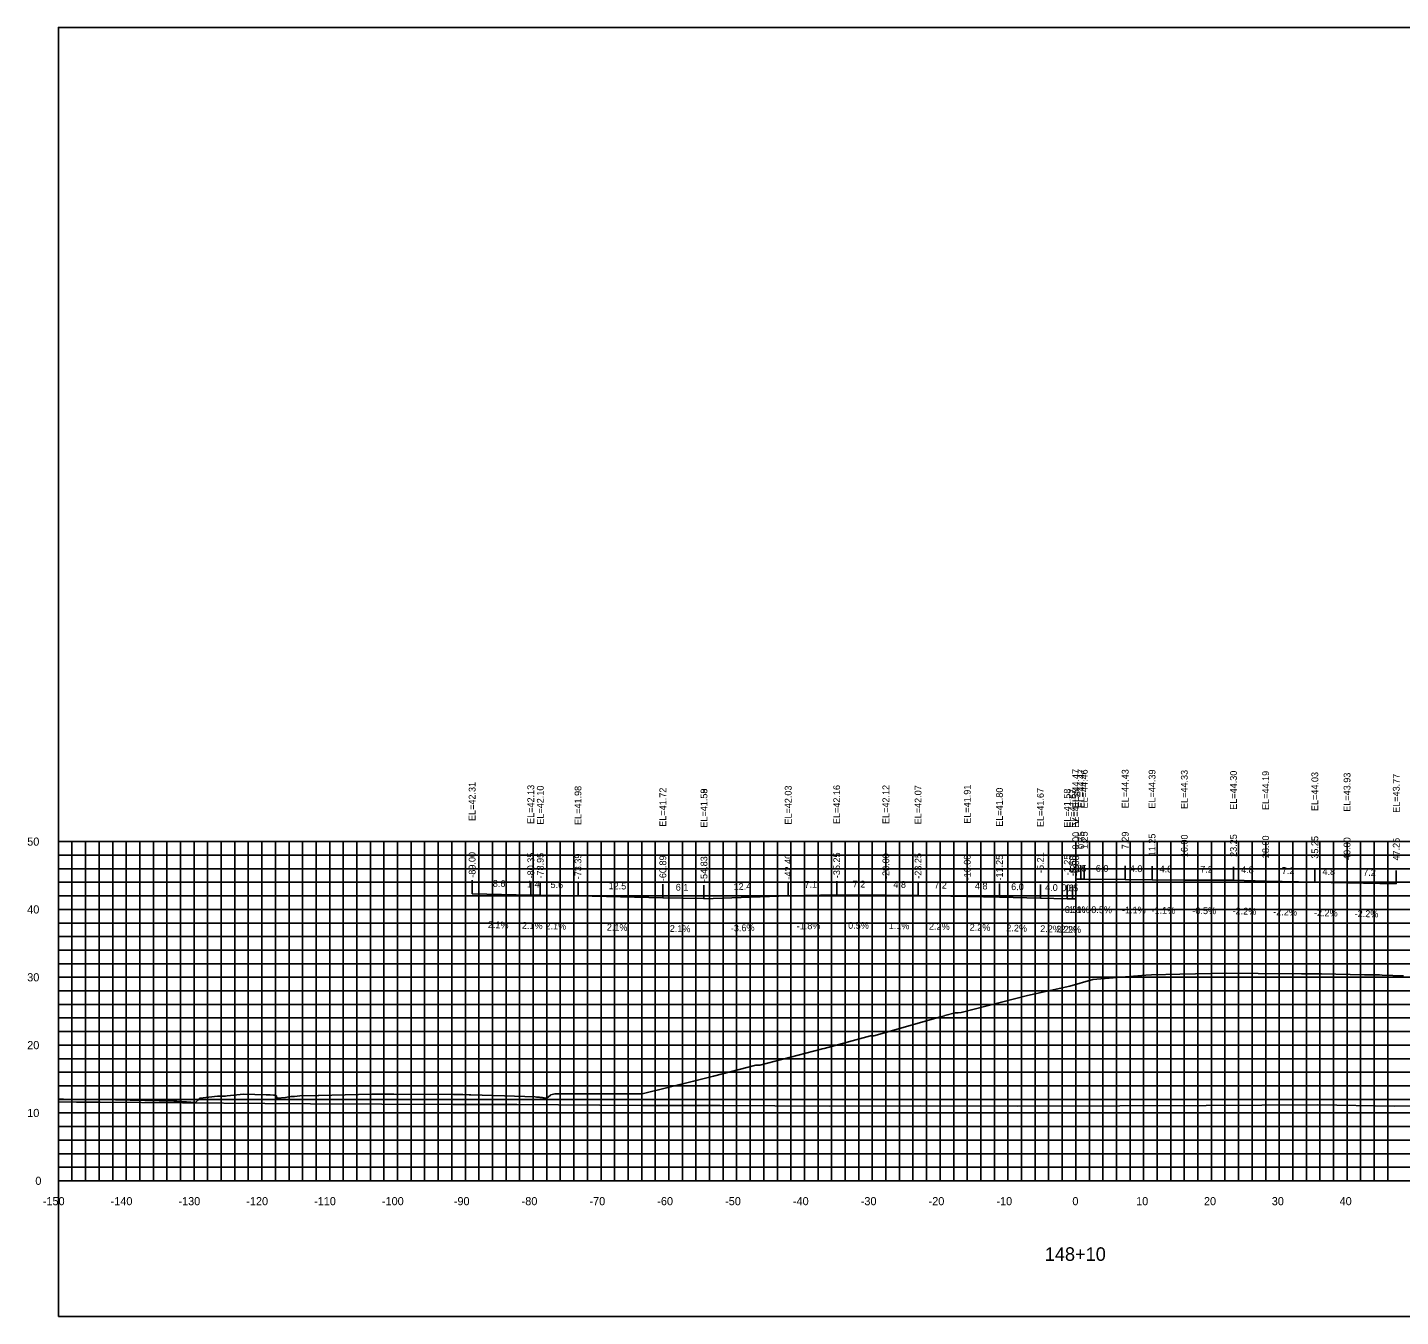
# Model space of a CAD drawing. Extents: x 1800880 to 1818864, y 245271 to 250560.
# Drawn here: x 1808048.8 to 1808251.2, y 246736.8 to 246926.8 of the extents above; entities that cross this region are included whole.
import ezdxf

# ---------------------------------------------------------------- set-up
doc = ezdxf.new("R2010")
doc.units = 0
for name, color, linetype in [('33', 7, 'Continuous'), ('ANNO-TXT', 7, 'Continuous'), ('AXIS', 7, 'Continuous'), ('CL-CNST', 7, 'Continuous'), ('DESIGN - DRAINAGE - Bridges', 7, 'Continuous'), ('Level 32', 7, 'Continuous'), ('Level 37', 7, 'Continuous'), ('Level 46', 7, 'Continuous'), ('Level 62', 7, 'Continuous'), ('SHT-BDR', 7, 'Continuous')]:
    doc.layers.add(name, color=color, linetype=linetype)

msp = doc.modelspace()

# ---------------------------------------------------------------- linework, layer by layer
at = {"layer": 'AXIS'}
msp.add_lwpolyline([(1808203.34, 246801.32), (1808204.1, 246801.32), (1808204.59, 246801.31), (1808210.63, 246801.28), (1808214.59, 246801.23), (1808219.34, 246801.18), (1808226.59, 246801.14), (1808231.34, 246801.04), (1808238.59, 246800.88), (1808243.34, 246800.77), (1808250.59, 246800.61)], dxfattribs=at)
at = {"layer": 'CL-CNST'}
msp.add_lwpolyline([(1808053.34, 246768.88), (1808054.09, 246768.88), (1808057.09, 246768.85), (1808061.75, 246768.79), (1808070.36, 246768.58), (1808070.74, 246768.57), (1808070.81, 246768.57), (1808071.02, 246768.56), (1808071.23, 246768.54), (1808071.41, 246768.53), (1808071.56, 246768.52), (1808073.55, 246768.4), (1808073.88, 246768.72), (1808074.1, 246768.89), (1808074.16, 246769), (1808074.22, 246769.03), (1808074.23, 246769.03), (1808076.79, 246769.33), (1808076.99, 246769.35), (1808077.2, 246769.35), (1808077.76, 246769.35), (1808078, 246769.35), (1808078.2, 246769.37), (1808080.64, 246769.63), (1808083.98, 246769.53), (1808084.01, 246769.53), (1808084.54, 246769.51), (1808084.55, 246769.51), (1808085.04, 246769.49), (1808085.07, 246769.48), (1808085.08, 246769.48), (1808085.08, 246769.48), (1808085.08, 246769.48), (1808085.08, 246769.48), (1808085.09, 246769.48), (1808085.09, 246769.48), (1808085.09, 246769.47), (1808085.1, 246769.47), (1808085.1, 246769.47), (1808085.11, 246769.47), (1808085.11, 246769.47), (1808085.12, 246769.47), (1808085.13, 246769.47), (1808085.14, 246769.47), (1808085.15, 246769.46), (1808085.17, 246769.46), (1808085.19, 246769.46), (1808085.22, 246769.45), (1808085.27, 246769.44), (1808085.34, 246769.43), (1808085.46, 246769.41), (1808085.48, 246769.4), (1808085.48, 246769.39), (1808085.51, 246769.29), (1808085.52, 246769.23), (1808085.53, 246769.2), (1808085.53, 246769.17), (1808085.54, 246769.15), (1808085.54, 246769.14), (1808085.54, 246769.13), (1808085.54, 246769.12), (1808085.55, 246769.11), (1808085.55, 246769.11), (1808085.58, 246769.04), (1808086.82, 246769.15), (1808086.84, 246769.15), (1808087.62, 246769.26), (1808087.75, 246769.28), (1808088.17, 246769.29), (1808088.96, 246769.36), (1808091.66, 246769.42), (1808091.75, 246769.43), (1808093.63, 246769.47), (1808099.54, 246769.62), (1808102.78, 246769.61), (1808111.6, 246769.58), (1808112.72, 246769.56), (1808112.98, 246769.55), (1808113.9, 246769.53), (1808114.15, 246769.53), (1808119.11, 246769.39), (1808120.59, 246769.34), (1808123.61, 246769.23), (1808123.85, 246769.2), (1808124.07, 246769.18), (1808124.23, 246769.16), (1808124.36, 246769.14), (1808124.46, 246769.13), (1808124.54, 246769.13), (1808124.61, 246769.12), (1808124.66, 246769.11), (1808124.71, 246769.11), (1808124.76, 246769.1), (1808124.79, 246769.1), (1808124.82, 246769.09), (1808124.85, 246769.09), (1808124.88, 246769.09), (1808124.9, 246769.09), (1808124.93, 246769.08), (1808124.95, 246769.08), (1808124.97, 246769.08), (1808125.34, 246769.04), (1808125.87, 246769.45), (1808125.94, 246769.51), (1808126.51, 246769.66), (1808126.8, 246769.66), (1808135.66, 246769.67), (1808135.81, 246769.66), (1808138.9, 246769.67), (1808138.97, 246769.67), (1808139.4, 246769.67), (1808147, 246771.52), (1808149.92, 246772.27), (1808156.19, 246773.89), (1808156.45, 246773.9), (1808156.77, 246773.91), (1808165.79, 246776.24), (1808165.97, 246776.28), (1808166.25, 246776.34), (1808173.06, 246778.22), (1808173.24, 246778.22), (1808173.57, 246778.22), (1808183.4, 246781), (1808183.98, 246781.18), (1808184.03, 246781.2), (1808185.56, 246781.61), (1808185.98, 246781.6), (1808186, 246781.6), (1808186.42, 246781.68), (1808196.23, 246784.16), (1808202.48, 246785.54), (1808205.84, 246786.5), (1808213.68, 246787.16), (1808214.5, 246787.21), (1808218.67, 246787.31), (1808225.56, 246787.48), (1808230.24, 246787.43), (1808236.62, 246787.38), (1808239.55, 246787.34), (1808245.89, 246787.23), (1808247.08, 246787.21), (1808248.14, 246787.19), (1808248.51, 246787.18), (1808251.64, 246787.08)], dxfattribs=at)
at = {"layer": 'DESIGN - DRAINAGE - Bridges'}
for p, q in [((1808053.28, 246806.85), (1808053.34, 246806.85)), ((1808053.34, 246756.85), (1808053.34, 246806.85)), ((1808053.28, 246796.85), (1808053.34, 246796.85)), ((1808053.28, 246786.85), (1808053.34, 246786.85)), ((1808053.28, 246776.85), (1808053.34, 246776.85)), ((1808053.28, 246766.85), (1808053.34, 246766.85)), ((1808053.28, 246756.85), (1808053.34, 246756.85)), ((1808053.34, 246756.85), (1808353.34, 246756.85)), ((1808053.34, 246756.79), (1808053.34, 246756.85)), ((1808063.34, 246756.79), (1808063.34, 246756.85)), ((1808073.34, 246756.79), (1808073.34, 246756.85)), ((1808083.34, 246756.79), (1808083.34, 246756.85)), ((1808093.34, 246756.79), (1808093.34, 246756.85)), ((1808103.34, 246756.79), (1808103.34, 246756.85)), ((1808113.34, 246756.79), (1808113.34, 246756.85)), ((1808123.34, 246756.79), (1808123.34, 246756.85)), ((1808133.34, 246756.79), (1808133.34, 246756.85)), ((1808143.34, 246756.79), (1808143.34, 246756.85)), ((1808153.34, 246756.79), (1808153.34, 246756.85)), ((1808163.34, 246756.79), (1808163.34, 246756.85)), ((1808173.34, 246756.79), (1808173.34, 246756.85)), ((1808183.34, 246756.79), (1808183.34, 246756.85)), ((1808193.34, 246756.79), (1808193.34, 246756.85)), ((1808203.34, 246756.79), (1808203.34, 246756.85)), ((1808213.34, 246756.79), (1808213.34, 246756.85)), ((1808223.34, 246756.79), (1808223.34, 246756.85)), ((1808233.34, 246756.79), (1808233.34, 246756.85)), ((1808243.34, 246756.79), (1808243.34, 246756.85))]:
    msp.add_line(p, q, dxfattribs=at)
at = {"layer": 'Level 37'}
for p, q in [((1808203.34, 246801.32), (1808203.34, 246803.32)), ((1808204.1, 246801.32), (1808204.1, 246803.32)), ((1808204.59, 246801.31), (1808204.59, 246803.31)), ((1808210.63, 246801.28), (1808210.63, 246803.28)), ((1808214.59, 246801.23), (1808214.59, 246803.23)), ((1808219.34, 246801.18), (1808219.34, 246803.18)), ((1808226.59, 246801.14), (1808226.59, 246803.14)), ((1808231.34, 246801.04), (1808231.34, 246803.04)), ((1808114.34, 246799.16), (1808114.34, 246801.16)), ((1808122.99, 246798.97), (1808122.99, 246800.97)), ((1808124.39, 246798.95), (1808124.39, 246800.95)), ((1808168.09, 246799), (1808168.09, 246801)), ((1808175.34, 246798.97), (1808175.34, 246800.97)), ((1808238.59, 246800.88), (1808238.59, 246802.88)), ((1808243.34, 246800.77), (1808243.34, 246802.77)), ((1808250.59, 246800.61), (1808250.59, 246802.61)), ((1808129.95, 246798.83), (1808129.95, 246800.83)), ((1808142.46, 246798.57), (1808142.46, 246800.57)), ((1808148.52, 246798.44), (1808148.52, 246800.44)), ((1808148.52, 246798.43), (1808148.52, 246800.43)), ((1808160.94, 246798.87), (1808160.94, 246800.87)), ((1808180.09, 246798.91), (1808180.09, 246800.91)), ((1808187.34, 246798.75), (1808187.34, 246800.75)), ((1808192.09, 246798.65), (1808192.09, 246800.65)), ((1808198.13, 246798.52), (1808198.13, 246800.52)), ((1808202.09, 246798.43), (1808202.09, 246800.43)), ((1808202.84, 246798.41), (1808202.84, 246800.41)), ((1808203.34, 246798.4), (1808203.34, 246800.4))]:
    msp.add_line(p, q, dxfattribs=at)
msp.add_lwpolyline([(1808053.34, 246736.85), (1808353.34, 246736.85), (1808353.34, 246926.85), (1808053.34, 246926.85)], close=True, dxfattribs=at)
at = {"layer": 'Level 46'}
for p, q in [((1808053.34, 246806.85), (1808353.34, 246806.85)), ((1808053.34, 246756.85), (1808053.34, 246806.85)), ((1808055.34, 246756.85), (1808055.34, 246806.85)), ((1808057.34, 246756.85), (1808057.34, 246806.85)), ((1808059.34, 246756.85), (1808059.34, 246806.85)), ((1808061.34, 246756.85), (1808061.34, 246806.85)), ((1808063.34, 246756.85), (1808063.34, 246806.85)), ((1808065.34, 246756.85), (1808065.34, 246806.85)), ((1808067.34, 246756.85), (1808067.34, 246806.85)), ((1808069.34, 246756.85), (1808069.34, 246806.85)), ((1808071.34, 246756.85), (1808071.34, 246806.85)), ((1808073.34, 246756.85), (1808073.34, 246806.85)), ((1808075.34, 246756.85), (1808075.34, 246806.85)), ((1808077.34, 246756.85), (1808077.34, 246806.85)), ((1808079.34, 246756.85), (1808079.34, 246806.85)), ((1808081.34, 246756.85), (1808081.34, 246806.85)), ((1808083.34, 246756.85), (1808083.34, 246806.85)), ((1808085.34, 246756.85), (1808085.34, 246806.85)), ((1808087.34, 246756.85), (1808087.34, 246806.85)), ((1808089.34, 246756.85), (1808089.34, 246806.85)), ((1808091.34, 246756.85), (1808091.34, 246806.85)), ((1808093.34, 246756.85), (1808093.34, 246806.85)), ((1808095.34, 246756.85), (1808095.34, 246806.85)), ((1808097.34, 246756.85), (1808097.34, 246806.85)), ((1808099.34, 246756.85), (1808099.34, 246806.85)), ((1808101.34, 246756.85), (1808101.34, 246806.85)), ((1808103.34, 246756.85), (1808103.34, 246806.85)), ((1808105.34, 246756.85), (1808105.34, 246806.85)), ((1808107.34, 246756.85), (1808107.34, 246806.85)), ((1808109.34, 246756.85), (1808109.34, 246806.85)), ((1808111.34, 246756.85), (1808111.34, 246806.85)), ((1808113.34, 246756.85), (1808113.34, 246806.85)), ((1808115.34, 246756.85), (1808115.34, 246806.85)), ((1808117.34, 246756.85), (1808117.34, 246806.85)), ((1808119.34, 246756.85), (1808119.34, 246806.85)), ((1808121.34, 246756.85), (1808121.34, 246806.85)), ((1808123.34, 246756.85), (1808123.34, 246806.85)), ((1808125.34, 246756.85), (1808125.34, 246806.85)), ((1808127.34, 246756.85), (1808127.34, 246806.85)), ((1808129.34, 246756.85), (1808129.34, 246806.85)), ((1808131.34, 246756.85), (1808131.34, 246806.85)), ((1808133.34, 246756.85), (1808133.34, 246806.85)), ((1808135.34, 246756.85), (1808135.34, 246806.85)), ((1808137.34, 246756.85), (1808137.34, 246806.85)), ((1808139.34, 246756.85), (1808139.34, 246806.85)), ((1808141.34, 246756.85), (1808141.34, 246806.85)), ((1808143.34, 246756.85), (1808143.34, 246806.85)), ((1808145.34, 246756.85), (1808145.34, 246806.85)), ((1808147.34, 246756.85), (1808147.34, 246806.85)), ((1808149.34, 246756.85), (1808149.34, 246806.85)), ((1808151.34, 246756.85), (1808151.34, 246806.85)), ((1808153.34, 246756.85), (1808153.34, 246806.85)), ((1808155.34, 246756.85), (1808155.34, 246806.85)), ((1808157.34, 246756.85), (1808157.34, 246806.85)), ((1808159.34, 246756.85), (1808159.34, 246806.85)), ((1808161.34, 246756.85), (1808161.34, 246806.85)), ((1808163.34, 246756.85), (1808163.34, 246806.85)), ((1808165.34, 246756.85), (1808165.34, 246806.85)), ((1808167.34, 246756.85), (1808167.34, 246806.85)), ((1808169.34, 246756.85), (1808169.34, 246806.85)), ((1808171.34, 246756.85), (1808171.34, 246806.85)), ((1808173.34, 246756.85), (1808173.34, 246806.85)), ((1808175.34, 246756.85), (1808175.34, 246806.85)), ((1808177.34, 246756.85), (1808177.34, 246806.85)), ((1808179.34, 246756.85), (1808179.34, 246806.85)), ((1808181.34, 246756.85), (1808181.34, 246806.85)), ((1808183.34, 246756.85), (1808183.34, 246806.85)), ((1808185.34, 246756.85), (1808185.34, 246806.85)), ((1808187.34, 246756.85), (1808187.34, 246806.85)), ((1808189.34, 246756.85), (1808189.34, 246806.85)), ((1808191.34, 246756.85), (1808191.34, 246806.85)), ((1808193.34, 246756.85), (1808193.34, 246806.85)), ((1808195.34, 246756.85), (1808195.34, 246806.85)), ((1808197.34, 246756.85), (1808197.34, 246806.85)), ((1808199.34, 246756.85), (1808199.34, 246806.85)), ((1808201.34, 246756.85), (1808201.34, 246806.85)), ((1808203.34, 246756.85), (1808203.34, 246806.85)), ((1808205.34, 246756.85), (1808205.34, 246806.85)), ((1808207.34, 246756.85), (1808207.34, 246806.85)), ((1808209.34, 246756.85), (1808209.34, 246806.85)), ((1808211.34, 246756.85), (1808211.34, 246806.85)), ((1808213.34, 246756.85), (1808213.34, 246806.85)), ((1808215.34, 246756.85), (1808215.34, 246806.85)), ((1808217.34, 246756.85), (1808217.34, 246806.85)), ((1808219.34, 246756.85), (1808219.34, 246806.85)), ((1808221.34, 246756.85), (1808221.34, 246806.85)), ((1808223.34, 246756.85), (1808223.34, 246806.85)), ((1808225.34, 246756.85), (1808225.34, 246806.85)), ((1808227.34, 246756.85), (1808227.34, 246806.85)), ((1808229.34, 246756.85), (1808229.34, 246806.85)), ((1808231.34, 246756.85), (1808231.34, 246806.85)), ((1808233.34, 246756.85), (1808233.34, 246806.85)), ((1808235.34, 246756.85), (1808235.34, 246806.85)), ((1808237.34, 246756.85), (1808237.34, 246806.85)), ((1808239.34, 246756.85), (1808239.34, 246806.85)), ((1808241.34, 246756.85), (1808241.34, 246806.85)), ((1808243.34, 246756.85), (1808243.34, 246806.85)), ((1808245.34, 246756.85), (1808245.34, 246806.85)), ((1808247.34, 246756.85), (1808247.34, 246806.85)), ((1808249.34, 246756.85), (1808249.34, 246806.85)), ((1808053.34, 246804.85), (1808353.34, 246804.85)), ((1808053.34, 246802.85), (1808353.34, 246802.85)), ((1808053.34, 246800.85), (1808353.34, 246800.85)), ((1808053.34, 246798.85), (1808353.34, 246798.85)), ((1808053.34, 246796.85), (1808353.34, 246796.85)), ((1808053.34, 246794.85), (1808353.34, 246794.85)), ((1808053.34, 246792.85), (1808353.34, 246792.85)), ((1808053.34, 246790.85), (1808353.34, 246790.85)), ((1808053.34, 246788.85), (1808353.34, 246788.85)), ((1808053.34, 246786.85), (1808353.34, 246786.85)), ((1808053.34, 246784.85), (1808353.34, 246784.85)), ((1808053.34, 246782.85), (1808353.34, 246782.85)), ((1808053.34, 246780.85), (1808353.34, 246780.85)), ((1808053.34, 246778.85), (1808353.34, 246778.85)), ((1808053.34, 246776.85), (1808353.34, 246776.85)), ((1808053.34, 246774.85), (1808353.34, 246774.85)), ((1808053.34, 246772.85), (1808353.34, 246772.85)), ((1808053.34, 246770.85), (1808353.34, 246770.85)), ((1808053.34, 246768.85), (1808353.34, 246768.85)), ((1808053.34, 246766.85), (1808353.34, 246766.85)), ((1808053.34, 246764.85), (1808353.34, 246764.85)), ((1808053.34, 246762.85), (1808353.34, 246762.85)), ((1808053.34, 246760.85), (1808353.34, 246760.85)), ((1808053.34, 246758.85), (1808353.34, 246758.85)), ((1808053.34, 246756.85), (1808353.34, 246756.85))]:
    msp.add_line(p, q, dxfattribs=at)
at = {"layer": 'Level 62'}
for points in [[(1808114.34, 246799.16), (1808122.99, 246798.97), (1808124.39, 246798.95), (1808129.95, 246798.83), (1808142.46, 246798.57), (1808148.52, 246798.44)], [(1808148.52, 246798.43), (1808160.94, 246798.87), (1808168.09, 246799), (1808175.34, 246798.97), (1808180.09, 246798.91), (1808187.34, 246798.75), (1808192.09, 246798.65), (1808198.13, 246798.52), (1808202.09, 246798.43), (1808202.84, 246798.41), (1808203.34, 246798.4)], [(1808053.34, 246768.48), (1808056.03, 246768.46), (1808059.48, 246768.45), (1808083.78, 246768.23), (1808090.52, 246768.21), (1808111.54, 246768.08), (1808120.94, 246768.08), (1808139.29, 246767.95), (1808150.91, 246767.97), (1808167.05, 246767.85), (1808180.52, 246767.89), (1808194.81, 246767.85), (1808209.85, 246767.92), (1808222.56, 246767.94), (1808238.98, 246768.03), (1808250.32, 246767.83), (1808267.92, 246767.93), (1808278.07, 246768.04), (1808287.43, 246767.98), (1808305.83, 246768.09), (1808314.89, 246768.25), (1808333.58, 246768.36), (1808342.32, 246768.12), (1808353.34, 246768.19)]]:
    msp.add_lwpolyline(points, dxfattribs=at)

# ---------------------------------------------------------------- texts
for s, p in [('-150', (1808051.04, 246753.25)), ('-140', (1808061.04, 246753.25)), ('-130', (1808071.04, 246753.25)), ('-120', (1808081.04, 246753.25)), ('-110', (1808091.04, 246753.25)), ('-100', (1808101.04, 246753.25)), ('-90', (1808111.64, 246753.25)), ('-80', (1808121.64, 246753.25)), ('-70', (1808131.64, 246753.25)), ('-60', (1808141.64, 246753.25)), ('-50', (1808151.64, 246753.25)), ('-40', (1808161.64, 246753.25)), ('-30', (1808171.64, 246753.25)), ('-20', (1808181.64, 246753.25)), ('-10', (1808191.64, 246753.25)), ('0', (1808202.84, 246753.25)), ('10', (1808212.24, 246753.25)), ('20', (1808222.24, 246753.25)), ('30', (1808232.24, 246753.25)), ('40', (1808242.24, 246753.25))]:
    msp.add_text(s, height=1.2).set_placement(p)
at = {"layer": '33'}
for s, p in [('50', (1808048.74, 246806.25)), ('40', (1808048.74, 246796.25)), ('30', (1808048.74, 246786.25)), ('20', (1808048.74, 246776.25)), ('10', (1808048.74, 246766.25)), ('0', (1808049.94, 246756.25))]:
    msp.add_text(s, height=1.2, dxfattribs=at).set_placement(p)
at = {"layer": 'ANNO-TXT'}
for s, rotation, p in [('0.8', 359.6981, (1808202.44, 246802.42)), ('0.5', 359.3576, (1808203.07, 246802.43)), ('6.0', 359.6981, (1808206.29, 246802.4)), ('4.0', 359.3576, (1808211.3, 246802.37)), ('4.8', 359.3576, (1808215.7, 246802.32)), ('7.2', 359.6981, (1808221.69, 246802.27)), ('4.8', 358.7397, (1808227.71, 246802.22)), ('7.2', 358.7397, (1808233.71, 246802.09)), ('8.6', 358.8043, (1808117.38, 246800.19)), ('1.4', 358.8043, (1808122.43, 246800.09)), ('5.6', 358.8043, (1808125.89, 246800.01)), ('7.1', 1.0364, (1808163.34, 246800.02)), ('7.2', 359.6981, (1808170.44, 246800.09)), ('4.8', 359.3576, (1808176.44, 246800.05)), ('7.2', 358.7397, (1808182.46, 246799.96)), ('4.8', 358.7397, (1808239.71, 246801.95)), ('7.2', 358.7397, (1808245.71, 246801.82)), ('12.5', 358.7999, (1808134.45, 246799.84)), ('6.1', 358.7999, (1808144.35, 246799.63)), ('12.4', 2.0532, (1808152.91, 246799.69)), ('4.8', 358.7397, (1808188.46, 246799.83)), ('6.0', 358.7397, (1808193.81, 246799.71)), ('4.0', 358.7397, (1808198.81, 246799.6)), ('0.8', 358.7397, (1808201.21, 246799.55)), ('0.5', 358.7397, (1808201.83, 246799.53)), ('-0.5%', 359.6981, (1808201.28, 246796.33)), ('-1.1%', 359.3576, (1808201.88, 246796.34)), ('-0.5%', 359.6981, (1808205.18, 246796.31)), ('-1.1%', 359.3576, (1808210.15, 246796.28)), ('-1.1%', 359.3576, (1808214.5, 246796.23)), ('-0.5%', 359.6981, (1808220.53, 246796.17)), ('-2.2%', 358.7397, (1808226.45, 246796.14)), ('-2.2%', 358.7397, (1808232.45, 246796.01)), ('-2.2%', 358.7397, (1808238.45, 246795.88)), ('2.1%', 358.8043, (1808116.65, 246794.11)), ('2.1%', 358.8043, (1808121.67, 246794)), ('2.1%', 358.8043, (1808125.15, 246793.93)), ('-1.8%', 1.0364, (1808162.2, 246793.9)), ('0.5%', 359.6981, (1808169.78, 246794)), ('1.1%', 359.3576, (1808175.75, 246793.96)), ('2.2%', 358.7397, (1808181.69, 246793.88)), ('-2.2%', 358.7397, (1808244.45, 246795.75)), ('2.1%', 358.7999, (1808134.19, 246793.74)), ('2.1%', 358.7999, (1808143.47, 246793.55)), ('-3.6%', 2.0532, (1808152.5, 246793.57)), ('2.2%', 358.7397, (1808187.69, 246793.74)), ('2.2%', 358.7397, (1808193.09, 246793.63)), ('2.2%', 358.7397, (1808198.09, 246793.52)), ('2.2%', 358.7397, (1808200.45, 246793.46)), ('2.2%', 358.7397, (1808201.07, 246793.45))]:
    msp.add_text(s, height=1, rotation=rotation, dxfattribs=at).set_placement(p)
at = {"layer": 'DESIGN - DRAINAGE - Bridges'}
for s, height, p in [('>', 1.5, (1808202.73, 246809.1)), ('-', 0.0001, (1808053.34, 246756.85))]:
    msp.add_text(s, height=height, dxfattribs=at).set_placement(p)
at = {"layer": 'Level 32'}
msp.add_text('148+10', height=2, dxfattribs=at).set_placement((1808198.77, 246745.05))
at = {"layer": 'SHT-BDR'}
for s, p in [('EL=44.47', (1808203.84, 246811.79)), ('EL=44.47', (1808204.6, 246811.79)), ('EL=44.46', (1808205.09, 246811.73)), ('EL=44.43', (1808211.13, 246811.75)), ('EL=44.39', (1808215.09, 246811.71)), ('EL=44.33', (1808219.84, 246811.65)), ('EL=44.30', (1808227.09, 246811.54)), ('EL=44.19', (1808231.84, 246811.51)), ('EL=42.31', (1808114.84, 246809.88)), ('EL=42.13', (1808123.49, 246809.45)), ('EL=42.16', (1808168.59, 246809.43)), ('EL=42.12', (1808175.84, 246809.44)), ('EL=41.91', (1808187.84, 246809.48)), ('EL=44.03', (1808239.09, 246811.35)), ('EL=43.93', (1808243.84, 246811.25)), ('EL=43.77', (1808251.09, 246811.09)), ('EL=42.10', (1808124.89, 246809.34)), ('EL=41.98', (1808130.45, 246809.3)), ('EL=41.72', (1808142.96, 246809.04)), ('EL=41.58', (1808149.02, 246808.9)), ('EL=41.59', (1808149.02, 246808.91)), ('EL=42.03', (1808161.44, 246809.35)), ('EL=42.07', (1808180.59, 246809.39)), ('EL=41.80', (1808192.59, 246809.04)), ('EL=41.67', (1808198.63, 246808.99)), ('EL=41.58', (1808202.59, 246808.9)), ('EL=41.57', (1808203.34, 246808.88)), ('EL=41.55', (1808203.84, 246808.87)), ('0.00', (1808203.84, 246805.68)), ('0.75', (1808204.6, 246805.76)), ('1.25', (1808205.09, 246805.75)), ('7.29', (1808211.13, 246805.72)), ('11.25', (1808215.09, 246804.68)), ('16.00', (1808219.84, 246804.55)), ('23.25', (1808227.09, 246804.59)), ('28.00', (1808231.84, 246804.41)), ('35.25', (1808239.09, 246804.33)), ('40.00', (1808243.84, 246804.14)), ('47.25', (1808251.09, 246804.06)), ('-89.00', (1808114.84, 246801.53)), ('-80.35', (1808123.49, 246801.43)), ('-78.95', (1808124.89, 246801.4)), ('-73.39', (1808130.45, 246801.29)), ('-42.40', (1808161.44, 246801.25)), ('-35.25', (1808168.59, 246801.46)), ('-28.00', (1808175.84, 246801.34)), ('-23.25', (1808180.59, 246801.37)), ('-5.21', (1808198.63, 246802.22)), ('-60.89', (1808142.96, 246801.02)), ('-54.83', (1808149.02, 246800.9)), ('-54.83', (1808149.02, 246800.89)), ('-16.00', (1808187.84, 246801.13)), ('-11.25', (1808192.59, 246801.11)), ('-1.25', (1808202.59, 246801.88)), ('-0.50', (1808203.34, 246801.78)), ('-0.00', (1808203.84, 246801.77))]:
    msp.add_text(s, height=1, rotation=90, dxfattribs=at).set_placement(p)

doc.saveas('drawing.dxf')
